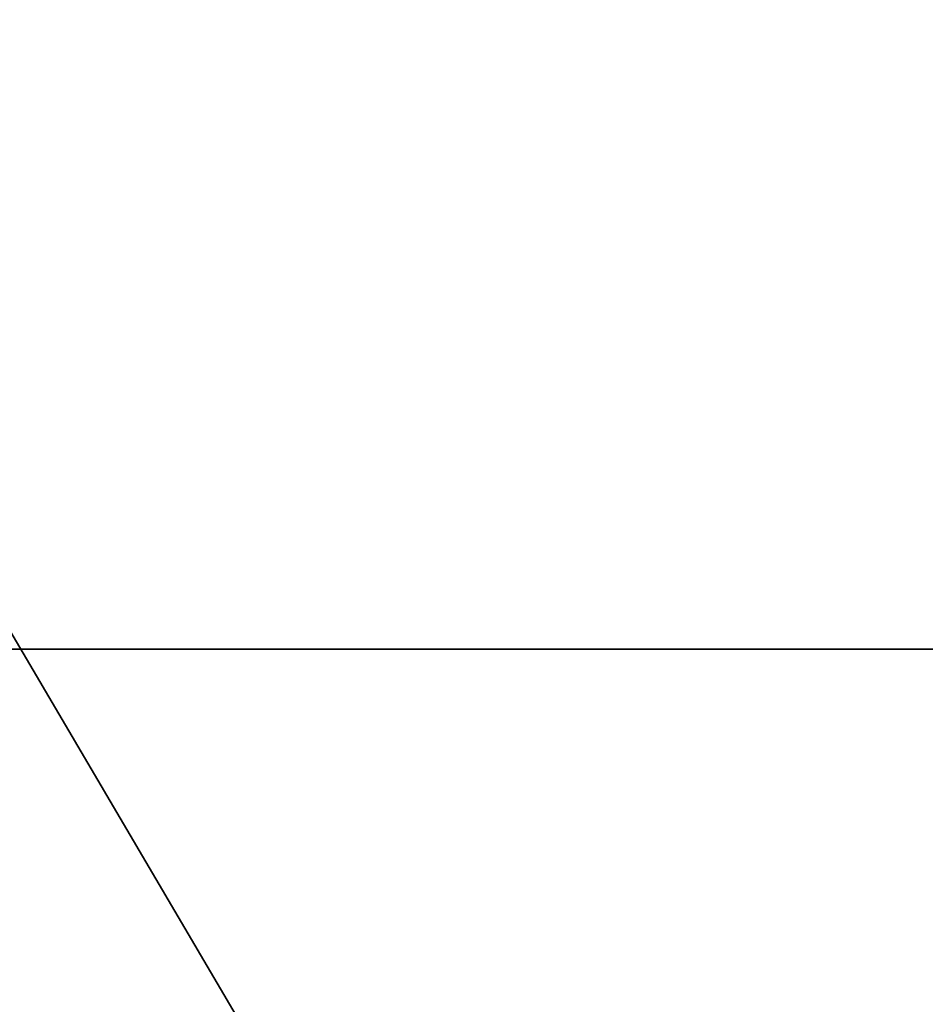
# Model space of a CAD drawing. Header units: millimetres. Extents: x -41 to 11, y -3 to 963.
# Tile 527 of 656: x -39.29 to -37.7, y 379.18 to 380.9. Entities that reach past the tile are written whole.
import ezdxf

# ---------------------------------------------------------------- set-up
doc = ezdxf.new("R2010")
doc.units = ezdxf.units.MM
doc.header["$LTSCALE"] = 65.185185
for name, color, linetype in [('3321', 7, 'CONTINUOUS'), ('3323', 7, 'CONTINUOUS'), ('3325', 7, 'CONTINUOUS'), ('3384', 7, 'CONTINUOUS'), ('3385', 7, 'CONTINUOUS')]:
    doc.layers.add(name, color=color, linetype=linetype)

msp = doc.modelspace()

# ---------------------------------------------------------------- linework, layer by layer
at = {"layer": '3321', "linetype": 'CONTINUOUS'}
for points in [[(9.125, 297.5, 93.5), (9.125, 382.5, 93.5), (-40.875, 297.5, 93.5), (9.125, 297.5, 93.5)], [(9.125, 382.5, 93.5), (-40.875, 382.5, 93.5), (-40.875, 297.5, 93.5), (9.125, 382.5, 93.5)]]:
    msp.add_3dface(points, dxfattribs=at)
at = {"layer": '3323', "linetype": 'CONTINUOUS'}
for points in [[(-40.875, 382.5, 8.5), (9.125, 297.5, 8.5), (-40.875, 297.5, 8.5), (-40.875, 382.5, 8.5)], [(9.125, 382.5, 8.5), (9.125, 297.5, 8.5), (-40.875, 382.5, 8.5), (9.125, 382.5, 8.5)]]:
    msp.add_3dface(points, dxfattribs=at)
at = {"layer": '3325', "linetype": 'CONTINUOUS'}
for points in [[(-15.675, 379.8, 45), (-40.875, 379.8, 11.2), (-15.675, 379.8, 11.2), (-15.675, 379.8, 45)], [(-40.875, 379.8, 11.2), (-15.675, 379.8, 57), (-15.675, 379.8, 90.8), (-40.875, 379.8, 11.2)], [(-15.675, 379.8, 57), (-40.875, 379.8, 11.2), (-15.675, 379.8, 45), (-15.675, 379.8, 57)], [(-40.875, 379.8, 90.8), (-40.875, 379.8, 11.2), (-15.675, 379.8, 90.8), (-40.875, 379.8, 90.8)]]:
    msp.add_3dface(points, dxfattribs=at)
at = {"layer": '3384', "linetype": 'CONTINUOUS'}
for points in [[(-40.875, 300.2, 90.8), (-40.875, 379.8, 90.8), (-15.675, 300.2, 90.8), (-40.875, 300.2, 90.8)], [(-40.875, 379.8, 90.8), (-15.675, 379.8, 90.8), (-15.675, 300.2, 90.8), (-40.875, 379.8, 90.8)]]:
    msp.add_3dface(points, dxfattribs=at)
at = {"layer": '3385', "linetype": 'CONTINUOUS'}
for points in [[(-15.675, 379.8, 11.2), (-40.875, 300.2, 11.2), (-15.675, 300.2, 11.2), (-15.675, 379.8, 11.2)], [(-40.875, 379.8, 11.2), (-40.875, 300.2, 11.2), (-15.675, 379.8, 11.2), (-40.875, 379.8, 11.2)]]:
    msp.add_3dface(points, dxfattribs=at)

doc.saveas('drawing.dxf')
